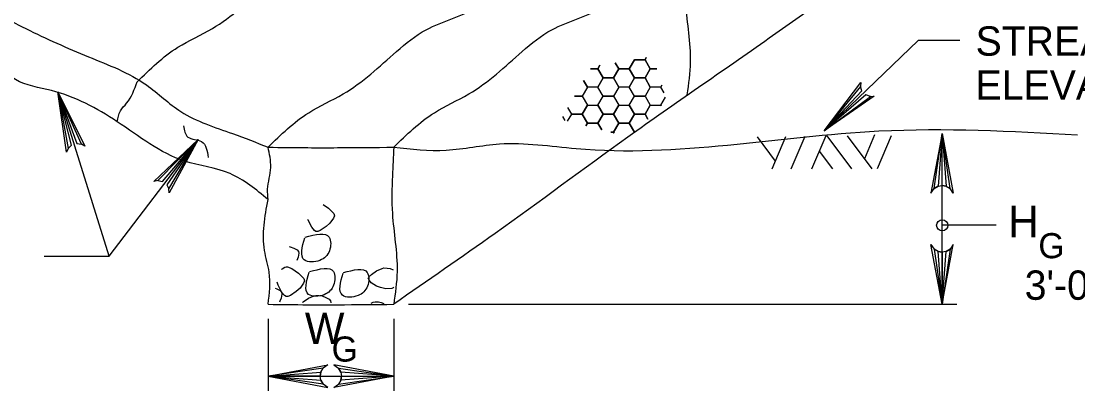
# Model space of a CAD drawing. Extents: x 3 to 3592, y -602 to 1171.
# Drawn here: x 412.5 to 538.6, y 797.2 to 841.3 of the extents above; entities that cross this region are included whole.
import ezdxf

# ---------------------------------------------------------------- set-up
doc = ezdxf.new("R2010")
doc.units = 0
doc.layers.add('2', color=7, linetype='Continuous')
doc.layers.add('3', color=7, linetype='Continuous')

msp = doc.modelspace()

# ---------------------------------------------------------------- linework, layer by layer
at = {"layer": '2'}
for p, q in [((500.34, 827.52), (502.49, 824.63)), ((503.74, 827.53), (502.08, 823.66)), ((506.05, 827.58), (504.37, 823.67)), ((508.54, 827.63), (506.84, 823.68)), ((508.67, 827.63), (511.61, 823.69)), ((511.1, 827.64), (514.04, 823.7)), ((514.37, 827.76), (513.14, 824.9)), ((516.35, 827.66), (514.65, 823.7)), ((522.43, 807.53), (522.43, 827.93)), ((507.76, 825.81), (509.35, 823.69)), ((458.71, 807.53), (524.18, 807.53)), ((441.96, 805.78), (441.96, 797.2)), ((456.96, 805.78), (456.96, 797.2)), ((441.96, 798.95), (456.96, 798.95))]:
    msp.add_line(p, q, dxfattribs=at)
for points in [[(524.55, 839.02), (519.55, 839.02), (508.36, 828.22)], [(483.83, 835.64), (483.41, 836.37)], [(483.41, 836.37), (483.83, 835.64)], [(485.71, 836.72), (485.08, 835.64)], [(485.08, 835.64), (485.71, 836.72)], [(485.71, 836.72), (485.69, 836.75)], [(485.69, 836.75), (485.71, 836.72)], [(486.96, 836.72), (485.71, 836.72)], [(485.71, 836.72), (486.96, 836.72)], [(487.11, 836.98), (486.96, 836.72)], [(486.96, 836.72), (487.11, 836.98)], [(487.58, 835.64), (486.96, 836.72)], [(486.96, 836.72), (487.58, 835.64)], [(481.33, 835.64), (480.43, 835.64)], [(480.43, 835.64), (481.33, 835.64)], [(481.57, 836.06), (481.33, 835.64)], [(481.33, 835.64), (481.57, 836.06)], [(481.96, 834.56), (481.33, 835.64)], [(481.33, 835.64), (481.96, 834.56)], [(483.83, 835.64), (483.21, 834.56)], [(485.08, 835.64), (483.83, 835.64)], [(485.71, 834.56), (485.08, 835.64)], [(487.58, 835.64), (486.96, 834.56)], [(486.96, 834.56), (487.58, 835.64)], [(488.38, 835.64), (487.58, 835.64)], [(487.58, 835.64), (488.38, 835.64)], [(480.08, 833.47), (479.63, 834.26)], [(479.63, 834.26), (480.08, 833.47)], [(481.96, 834.56), (481.33, 833.47)], [(483.21, 834.56), (481.96, 834.56)], [(486.96, 834.56), (485.71, 834.56)], [(487.58, 833.47), (486.96, 834.56)], [(513.86, 832.34), (513.33, 832.52), (508.36, 828.22), (513.86, 832.34), (514.31, 832.37), (508.36, 828.22), (512.85, 833.01), (512.68, 833.52), (508.36, 828.22), (512.72, 834.01), (512.68, 833.52)], [(415.24, 813.29), (423, 813.29), (416.96, 832.66)], [(418.09, 826.13), (418.49, 826.52), (416.88, 832.89), (418.09, 826.13), (417.91, 825.71), (416.88, 832.89), (419.14, 826.73), (419.68, 826.65), (416.88, 832.89), (420.1, 826.39), (419.68, 826.65)], [(480.08, 833.47), (479.46, 832.39)], [(481.33, 833.47), (480.08, 833.47)], [(488.83, 833.47), (487.58, 833.47)], [(488.96, 833.69), (488.83, 833.47)], [(488.83, 833.47), (488.96, 833.69)], [(489.23, 832.78), (488.83, 833.47)], [(478.54, 832.39), (479.46, 832.39)], [(479.46, 832.39), (478.54, 832.39)], [(479.46, 832.39), (480.08, 831.31)], [(480.08, 831.31), (479.46, 830.23)], [(486.96, 830.23), (487.58, 831.31)], [(487.58, 831.31), (488.83, 831.31)], [(488.83, 831.31), (489.39, 832.27)], [(488.83, 831.31), (488.88, 831.23)], [(488.88, 831.23), (488.83, 831.31)], [(477.72, 829.38), (478.21, 830.23)], [(478.21, 830.23), (477.74, 831.03)], [(479.46, 830.23), (478.21, 830.23)], [(478.21, 830.23), (479.46, 830.23)], [(479.46, 830.23), (480.08, 829.14)], [(481.33, 829.14), (481.96, 830.23)], [(481.96, 830.23), (483.21, 830.23)], [(483.21, 830.23), (483.83, 829.14)], [(485.08, 829.14), (485.71, 830.23)], [(485.71, 830.23), (486.96, 830.23)], [(486.96, 830.23), (487.29, 829.65)], [(487.29, 829.65), (486.96, 830.23)], [(477.11, 829.96), (477.4, 829.46)], [(480.08, 829.14), (479.9, 828.83)], [(479.9, 828.83), (480.08, 829.14)], [(480.08, 829.14), (481.33, 829.14)], [(481.8, 828.34), (481.33, 829.14)], [(481.33, 829.14), (481.8, 828.34)], [(483.83, 829.14), (483.21, 828.06)], [(483.21, 828.06), (483.83, 829.14)], [(483.83, 829.14), (485.08, 829.14)], [(485.08, 829.14), (485.71, 828.06)], [(485.71, 828.06), (485.08, 829.14)], [(483.21, 828.06), (482.89, 828.06)], [(482.89, 828.06), (483.21, 828.06)], [(483.26, 827.97), (483.21, 828.06)], [(483.21, 828.06), (483.26, 827.97)], [(522.43, 827.93), (523.76, 820.8), (523.38, 821.35), (522.43, 827.93), (522.9, 821.64), (522.43, 821.72), (522.43, 827.93), (521.95, 821.64), (521.47, 821.35), (522.43, 827.93), (521.09, 820.8), (521.47, 821.35), (521.95, 821.64), (522.43, 821.72), (522.9, 821.64), (523.38, 821.35)], [(423, 813.29), (433.6, 827.2)], [(428.79, 822.3), (429.34, 822.2), (433.6, 827.2), (428.79, 822.3), (428.34, 822.2), (433.6, 827.2), (429.89, 821.79), (430.13, 821.31), (433.6, 827.2), (430.16, 820.82), (430.13, 821.31)], [(448.54, 819.44), (449.17, 819.01)], [(449.17, 819.01), (449.8, 818.39)], [(446.73, 817.58), (446.7, 817.67)], [(447.19, 816.72), (446.73, 817.58)], [(449.78, 817.8), (449.35, 817.22)], [(449.88, 818.1), (449.78, 817.8)], [(449.8, 818.39), (449.88, 818.1)], [(447.51, 816.33), (447.19, 816.72)], [(447.68, 816.22), (447.51, 816.33)], [(447.9, 816.23), (447.68, 816.22)], [(448.2, 816.34), (447.9, 816.23)], [(448.9, 816.81), (448.2, 816.34)], [(449.35, 817.22), (448.9, 816.81)], [(528.88, 816.96), (522.43, 816.96)], [(444.49, 814.43), (444.58, 814.41)], [(444.58, 814.41), (445.05, 814.24)], [(445.05, 814.24), (445.44, 814.03)], [(445.44, 814.03), (445.58, 813.85)], [(445.63, 813.63), (445.56, 813.15)], [(445.58, 813.85), (445.63, 813.63)], [(522.43, 807.53), (521.09, 814.66), (521.47, 814.11), (522.43, 807.53), (521.95, 813.83), (522.43, 813.75), (522.43, 807.53), (522.9, 813.83), (523.38, 814.11), (522.43, 807.53), (523.76, 814.66), (523.38, 814.11), (522.9, 813.83), (522.43, 813.75), (521.95, 813.83), (521.47, 814.11)], [(445.56, 813.15), (445.41, 812.77)], [(443.55, 811.67), (443.65, 811.77)], [(443.65, 811.77), (443.96, 811.98)], [(443.96, 811.98), (444.12, 812.02)], [(444.12, 812.02), (444.27, 812.02)], [(444.27, 812.02), (444.78, 811.81)], [(444.78, 811.81), (445.6, 811.25)], [(445.6, 811.25), (446.23, 810.62)], [(453.91, 810.74), (454.29, 811.1)], [(454.29, 811.1), (454.91, 811.52)], [(454.91, 811.52), (455.57, 811.81)], [(455.57, 811.81), (455.78, 811.87)], [(455.78, 811.87), (456.19, 811.86)], [(456.19, 811.86), (456.52, 811.8)], [(456.52, 811.8), (456.91, 811.65)], [(443.16, 809.82), (443.03, 810.16)], [(446.21, 810.04), (445.78, 809.46)], [(446.3, 810.34), (446.21, 810.04)], [(446.23, 810.62), (446.3, 810.34)], [(454.06, 810.37), (453.91, 810.66)], [(454.28, 810.11), (454.06, 810.37)], [(454.9, 809.71), (454.28, 810.11)], [(442.79, 809.45), (443.01, 809.37)], [(443.01, 809.37), (443.41, 809.16)], [(443.61, 808.95), (443.16, 809.82)], [(443.41, 809.16), (443.55, 808.98)], [(443.59, 808.76), (443.52, 808.28)], [(443.55, 808.98), (443.59, 808.76)], [(443.93, 808.57), (443.61, 808.95)], [(444.11, 808.46), (443.93, 808.57)], [(444.63, 808.58), (444.33, 808.47)], [(445.33, 809.04), (444.63, 808.58)], [(445.78, 809.46), (445.33, 809.04)], [(447.45, 808.54), (447.66, 808.6)], [(447.66, 808.6), (448.08, 808.59)], [(448.08, 808.59), (448.4, 808.53)], [(455.37, 809.52), (454.9, 809.71)], [(456.02, 809.39), (455.37, 809.52)], [(456.72, 809.41), (456.02, 809.39)], [(456.88, 809.5), (456.72, 809.41)], [(456.97, 809.58), (456.88, 809.5)], [(443.38, 807.9), (443.31, 807.79)], [(443.52, 808.28), (443.38, 807.9)], [(444.33, 808.47), (444.11, 808.46)], [(446.09, 807.76), (446.17, 807.83)], [(446.17, 807.83), (446.8, 808.25)], [(446.8, 808.25), (447.45, 808.54)], [(448.4, 808.53), (448.87, 808.35)], [(448.87, 808.35), (449.27, 808.14)], [(449.27, 808.14), (449.41, 807.96)], [(449.41, 807.96), (449.45, 807.74)], [(449.45, 807.74), (449.45, 807.72)], [(454.25, 807.66), (454.51, 807.78)], [(454.51, 807.78), (454.73, 807.83)], [(454.73, 807.83), (455.14, 807.83)], [(455.14, 807.83), (455.47, 807.76)], [(455.47, 807.76), (455.79, 807.64)], [(441.96, 798.95), (449.09, 800.29), (448.54, 799.91), (441.96, 798.95), (448.25, 799.43), (448.17, 798.95), (441.96, 798.95), (448.25, 798.47), (448.54, 797.99), (441.96, 798.95), (449.09, 797.61), (448.54, 797.99), (448.25, 798.47), (448.17, 798.95), (448.25, 799.43), (448.54, 799.91)], [(456.96, 798.95), (449.83, 797.61), (450.38, 797.99), (456.96, 798.95), (450.66, 798.47), (450.74, 798.95), (456.96, 798.95), (450.66, 799.43), (450.38, 799.91), (456.96, 798.95), (449.83, 800.29), (450.38, 799.91), (450.66, 799.43), (450.74, 798.95), (450.66, 798.47), (450.38, 797.99)]]:
    msp.add_lwpolyline(points, dxfattribs=at)
for points in [[(483.21, 834.56), (483.83, 835.64), (485.08, 835.64), (485.71, 834.56), (485.08, 833.47), (483.83, 833.47)], [(481.33, 833.47), (481.96, 834.56), (483.21, 834.56), (483.83, 833.47), (483.21, 832.39), (481.96, 832.39)], [(485.08, 833.47), (485.71, 834.56), (486.96, 834.56), (487.58, 833.47), (486.96, 832.39), (485.71, 832.39)], [(479.46, 830.23), (480.08, 831.31), (481.33, 831.31), (481.96, 830.23), (481.33, 829.14), (480.08, 829.14)], [(481.33, 831.31), (481.96, 832.39), (483.21, 832.39), (483.83, 831.31), (483.21, 830.23), (481.96, 830.23)], [(483.21, 830.23), (483.83, 831.31), (485.08, 831.31), (485.71, 830.23), (485.08, 829.14), (483.83, 829.14)], [(485.08, 831.31), (485.71, 832.39), (486.96, 832.39), (487.58, 831.31), (486.96, 830.23), (485.71, 830.23)]]:
    msp.add_lwpolyline(points, close=True, dxfattribs=at)
msp.add_circle((522.43, 816.96), 0.668, dxfattribs=at)
for points in [[(426.33, 834.09), (431.19, 838.21), (435.31, 840.45), (441.66, 845.5), (445.22, 848.12), (451.39, 850.92), (454.38, 853.73), (457.18, 856.72), (462.05, 859.9), (468.22, 863.64), (474.76, 868.87), (481.3, 873.17), (487.48, 877.47), (496.33, 884.09)], [(441.96, 826.28), (446.82, 830.4), (450.93, 832.64), (457.29, 837.69), (460.84, 840.31), (467.01, 843.11), (470, 845.92), (472.81, 848.91), (477.67, 852.09), (483.84, 855.83), (490.39, 861.06), (496.93, 865.36), (503.1, 869.66), (511.96, 876.28)], [(456.96, 826.28), (461.82, 830.4), (465.93, 832.64), (472.29, 837.69), (475.84, 840.31), (482.01, 843.11), (485, 845.92), (487.81, 848.91), (492.67, 852.09), (498.84, 855.83), (505.39, 861.06), (511.93, 865.36), (518.1, 869.66), (526.96, 876.28)], [(379.46, 857.53), (387.99, 853.53), (396.03, 849.23), (400.89, 846.8), (406.31, 843.99), (413.05, 840.44), (420.52, 837.08), (427.44, 833.71), (431.56, 830.53), (437.73, 827.91), (441.96, 826.28)], [(526.96, 857.56), (501.79, 839.28), (484.92, 827.49), (469.07, 815.99), (456.96, 807.56)], [(441.96, 820.03), (437.42, 823.13), (432, 824.62), (423.95, 829.33), (416.11, 833.04), (411.8, 834.35), (408.33, 837.14), (401.33, 839.58), (397.41, 842.39), (392.7, 844.96), (386.94, 846.69), (382.82, 850.43), (377.08, 852.77)], [(491.96, 851.28), (491.8, 847.86), (491.8, 843.38), (492.36, 836.46), (491.96, 832.53)], [(423.95, 829.33), (424.33, 830.61), (425.08, 831.54), (426.33, 834.09)], [(431.86, 828.85), (432.4, 827.5), (434.02, 826.96), (434.83, 825.07)], [(456.96, 826.28), (463.23, 825.93), (469.58, 826.68), (478.74, 826.12), (514.88, 828.22), (538.59, 827.78)], [(441.96, 820.03), (441.91, 821.26), (442.28, 823.88), (441.96, 826.28)], [(441.96, 826.28), (446.7, 826.23), (450.25, 826.23), (456.96, 826.28)], [(456.96, 826.28), (456.8, 822.86), (456.8, 818.38), (457.36, 811.46), (456.96, 807.53)], [(441.96, 807.53), (442.1, 811.35), (441.54, 813.96), (441.96, 820.03)], [(446.39, 815.53), (449.26, 815.53), (449.28, 813.91), (448.15, 812.78), (446.29, 812.82), (446.35, 815.47)], [(446.91, 811.43), (449.77, 811.43), (449.79, 809.81), (448.66, 808.68), (446.8, 808.72), (446.86, 811.37)], [(450.95, 811.31), (453.81, 811.31), (453.83, 809.7), (452.7, 808.57), (450.85, 808.61), (450.91, 811.25)], [(441.96, 807.53), (446.7, 807.48), (450.25, 807.48), (456.96, 807.53)]]:
    msp.add_spline(points, degree=3, dxfattribs=at)

# ---------------------------------------------------------------- texts
at = {"layer": '3'}
for s, height, p in [('STREAM BED', 3.5, (526.42, 837.21)), ('ELEVATION', 3.5, (526.42, 831.96)), ('H', 3.75, (530.32, 815.54)), ('G', 3, (533.91, 813.03)), ('3\'-0" MIN', 3.5, (532.28, 808.07)), ('W', 3.75, (446.35, 802.79)), ('G', 3, (449.55, 800.69))]:
    msp.add_text(s, height=height, dxfattribs=at).set_placement(p)

doc.saveas('drawing.dxf')
